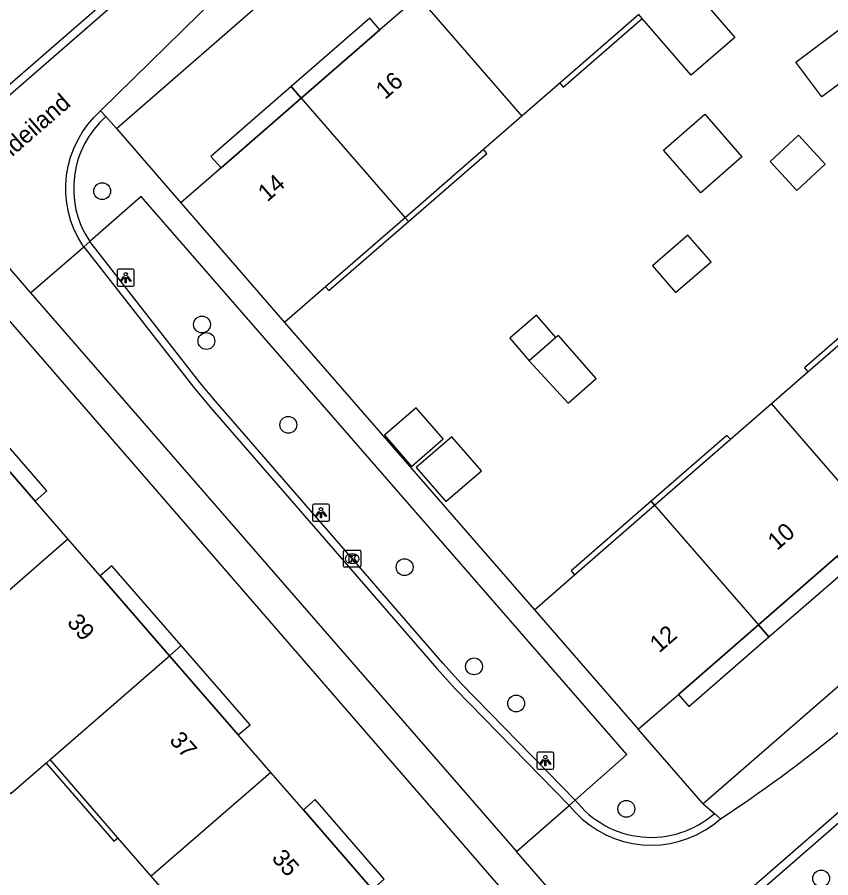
# Model space of a CAD drawing. Extents: x 155888 to 156864, y 383882 to 384671.
# Drawn here: x 156369.19 to 156416.46, y 384302.79 to 384352.78 of the extents above; entities that cross this region are included whole.
import ezdxf

# ---------------------------------------------------------------- set-up
doc = ezdxf.new("R2010")
doc.units = 0
for name, color, linetype in [('IMGEO_Boom', 7, 'Continuous'), ('IMGEO_Kolk', 7, 'Continuous'), ('IMGEO_Lichtpunt', 7, 'Continuous'), ('IMGEO_Muur', 7, 'Continuous'), ('IMGEO_Openbare_ruimte_label', 7, 'Continuous'), ('IMGEO_Pand', 7, 'Continuous'), ('IMGEO_Pand_nummerreeks', 7, 'Continuous'), ('IMGEO_Pand_overbouw', 7, 'Continuous'), ('IMGEO_Rijbaan_lokaal_gesloten', 7, 'Continuous'), ('IMGEO_Rijbaan_lokaal_open', 7, 'Continuous'), ('IMGEO_Voetpad_open', 7, 'Continuous')]:
    doc.layers.add(name, color=color, linetype=linetype)

msp = doc.modelspace()

# ---------------------------------------------------------------- linework, layer by layer
at = {"layer": 'IMGEO_Boom'}
for centre in [(156374.127, 384342.676), (156379.927, 384334.933), (156380.184, 384333.969), (156384.941, 384329.099), (156391.698, 384320.834), (156395.73, 384315.067), (156398.178, 384312.915), (156404.582, 384306.796), (156415.897, 384302.748)]:
    msp.add_circle(centre, 0.489, dxfattribs=at)
at = {"layer": 'IMGEO_Kolk'}
for p, q in [((156388.149, 384320.9), (156388.149, 384321.752)), ((156388.224, 384321.826), (156389.076, 384321.826)), ((156389.15, 384321.752), (156389.15, 384320.9)), ((156388.637, 384321.606), (156388.662, 384321.606)), ((156389.076, 384320.826), (156388.224, 384320.826)), ((156388.66, 384321.046), (156388.635, 384321.046))]:
    msp.add_line(p, q, dxfattribs=at)
for points in [[(156388.149, 384320.9), (156388.149, 384321.752)], [(156388.224, 384321.826), (156389.076, 384321.826)], [(156389.15, 384321.752), (156389.15, 384320.9)], [(156388.47, 384321.526), (156388.593, 384321.526), (156388.593, 384321.375), (156388.723, 384321.526), (156388.887, 384321.526), (156388.741, 384321.375), (156388.894, 384321.126), (156388.742, 384321.126), (156388.657, 384321.29), (156388.593, 384321.223), (156388.593, 384321.126), (156388.47, 384321.126), (156388.47, 384321.526)], [(156389.076, 384320.826), (156388.224, 384320.826)]]:
    msp.add_lwpolyline(points, dxfattribs=at)
for centre, start, end in [((156388.226, 384321.75), 91.552, 178.448), ((156388.226, 384321.75), 91.552, 178.448), ((156389.074, 384321.75), 1.552, 88.448), ((156389.074, 384321.75), 1.552, 88.448), ((156388.226, 384320.902), 181.552, 268.448), ((156388.226, 384320.902), 181.552, 268.448), ((156389.074, 384320.902), 271.552, 358.448), ((156389.074, 384320.902), 271.552, 358.448)]:
    msp.add_arc(centre, 0.0765, start, end, dxfattribs=at)
for centre, major_axis, ratio, start_param, end_param in [((156388.636, 384321.326), (-0.387, 0.002), 0.722429, 4.712389, 7.853982), ((156388.661, 384321.326), (-0.39, 0.002), 0.717154, 1.570796, 4.712389)]:
    msp.add_ellipse(centre, major_axis=major_axis, ratio=ratio, start_param=start_param, end_param=end_param, dxfattribs=at)
at = {"layer": 'IMGEO_Lichtpunt'}
for p, q in [((156375.898, 384338.145), (156375.09, 384338.145)), ((156375.898, 384338.145), (156375.09, 384338.145)), ((156374.996, 384338.05), (156374.996, 384337.243)), ((156374.996, 384338.05), (156374.996, 384337.243)), ((156375.992, 384337.243), (156375.992, 384338.05)), ((156375.992, 384337.243), (156375.992, 384338.05)), ((156375.09, 384337.149), (156375.898, 384337.149)), ((156375.09, 384337.149), (156375.898, 384337.149)), ((156386.344, 384324.397), (156386.344, 384323.59)), ((156386.344, 384324.397), (156386.344, 384323.59)), ((156387.246, 384324.492), (156386.438, 384324.492)), ((156387.246, 384324.492), (156386.438, 384324.492)), ((156387.34, 384323.59), (156387.34, 384324.397)), ((156387.34, 384323.59), (156387.34, 384324.397)), ((156386.438, 384323.496), (156387.246, 384323.496)), ((156386.438, 384323.496), (156387.246, 384323.496)), ((156399.377, 384309.997), (156399.377, 384309.19)), ((156399.377, 384309.997), (156399.377, 384309.19)), ((156400.279, 384310.092), (156399.471, 384310.092)), ((156400.279, 384310.092), (156399.471, 384310.092)), ((156400.373, 384309.19), (156400.373, 384309.997)), ((156400.373, 384309.19), (156400.373, 384309.997)), ((156399.471, 384309.096), (156400.279, 384309.096)), ((156399.471, 384309.096), (156400.279, 384309.096))]:
    msp.add_line(p, q, dxfattribs=at)
for points in [[(156375.37, 384337.714), (156375.409, 384337.686), (156375.221, 384337.424), (156375.183, 384337.451), (156375.37, 384337.714)], [(156375.472, 384337.666), (156375.519, 384337.666), (156375.519, 384337.344), (156375.472, 384337.344), (156375.472, 384337.666)], [(156375.582, 384337.686), (156375.62, 384337.713), (156375.807, 384337.451), (156375.768, 384337.423), (156375.582, 384337.686)], [(156386.718, 384324.061), (156386.757, 384324.033), (156386.569, 384323.771), (156386.531, 384323.798), (156386.718, 384324.061)], [(156386.82, 384324.013), (156386.867, 384324.013), (156386.867, 384323.691), (156386.82, 384323.691), (156386.82, 384324.013)], [(156386.93, 384324.033), (156386.968, 384324.06), (156387.155, 384323.798), (156387.116, 384323.77), (156386.93, 384324.033)], [(156399.751, 384309.661), (156399.79, 384309.633), (156399.602, 384309.371), (156399.564, 384309.398), (156399.751, 384309.661)], [(156399.963, 384309.633), (156400.001, 384309.66), (156400.188, 384309.398), (156400.149, 384309.37), (156399.963, 384309.633)], [(156399.853, 384309.613), (156399.9, 384309.613), (156399.9, 384309.291), (156399.853, 384309.291), (156399.853, 384309.613)]]:
    msp.add_lwpolyline(points, dxfattribs=at)
for centre in [(156375.495, 384337.848), (156386.843, 384324.195), (156399.876, 384309.795)]:
    msp.add_circle(centre, 0.0994, dxfattribs=at)
for centre, start, end in [((156375.09, 384338.05), 90, 180), ((156375.09, 384338.05), 90, 180), ((156375.898, 384338.05), 0, 90), ((156375.898, 384338.05), 0, 90), ((156375.09, 384337.243), 180, 270), ((156375.09, 384337.243), 180, 270), ((156375.898, 384337.243), 270, 0), ((156375.898, 384337.243), 270, 360), ((156386.438, 384324.397), 90, 180), ((156386.438, 384324.397), 90, 180), ((156387.246, 384324.397), 0, 90), ((156387.246, 384324.397), 0, 90), ((156386.438, 384323.59), 180, 270), ((156386.438, 384323.59), 180, 270), ((156387.246, 384323.59), 270, 0), ((156387.246, 384323.59), 270, 360), ((156399.471, 384309.997), 90, 180), ((156399.471, 384309.997), 90, 180), ((156400.279, 384309.997), 0, 90), ((156400.279, 384309.997), 0, 90), ((156399.471, 384309.19), 180, 270), ((156399.471, 384309.19), 180, 270), ((156400.279, 384309.19), 270, 0), ((156400.279, 384309.19), 270, 360)]:
    msp.add_arc(centre, 0.0946, start, end, dxfattribs=at)
at = {"layer": 'IMGEO_Muur'}
msp.add_lwpolyline([(156384.724, 384335.054), (156399.239, 384318.363)], dxfattribs=at)
at = {"layer": 'IMGEO_Pand'}
for points in [[(156412.095, 384358.832), (156413.279, 384357.469), (156409.012, 384353.762), (156410.882, 384351.61), (156408.356, 384349.417), (156405.5, 384352.705), (156405.303, 384352.932)], [(156392.485, 384353.975), (156390.266, 384352.047), (156385.694, 384348.075)], [(156392.485, 384353.975), (156398.513, 384347.033)], [(156405.303, 384352.932), (156400.719, 384348.949), (156398.513, 384347.033)], [(156414.43, 384350.177), (156417.293, 384352.318), (156418.808, 384350.292), (156415.945, 384348.151), (156414.43, 384350.177)], [(156385.694, 384348.075), (156381.032, 384344.026), (156378.699, 384341.999)], [(156385.694, 384348.075), (156391.722, 384341.133)], [(156408.902, 384342.581), (156406.742, 384345.066), (156409.141, 384347.15), (156411.3, 384344.666), (156408.902, 384342.581)], [(156398.513, 384347.033), (156396.274, 384345.087), (156391.722, 384341.133)], [(156414.579, 384345.925), (156416.133, 384344.253), (156414.482, 384342.719), (156412.928, 384344.391), (156414.579, 384345.925)], [(156378.699, 384341.999), (156384.724, 384335.054)], [(156391.722, 384341.133), (156387.108, 384337.125), (156384.724, 384335.054)], [(156406.099, 384338.334), (156407.445, 384336.785), (156409.504, 384338.574), (156408.158, 384340.123), (156406.099, 384338.334)], [(156413.013, 384330.335), (156415.132, 384332.177), (156419.802, 384336.236)], [(156400.492, 384334.169), (156399.358, 384335.473), (156397.81, 384334.127), (156398.943, 384332.823)], [(156398.943, 384332.823), (156401.198, 384330.369), (156402.826, 384331.783), (156400.64, 384334.298), (156400.492, 384334.169)], [(156400.492, 384334.169), (156398.943, 384332.823)], [(156406.224, 384324.434), (156410.625, 384328.259), (156413.013, 384330.335)], [(156419.046, 384323.389), (156413.013, 384330.335)], [(156392.104, 384326.68), (156393.944, 384328.279), (156392.363, 384330.097), (156390.524, 384328.498), (156392.104, 384326.68)], [(156372.141, 384322.48), (156370.236, 384324.674), (156366.243, 384329.271)], [(156394.1, 384324.64), (156396.159, 384326.429), (156394.438, 384328.409), (156392.379, 384326.62), (156394.1, 384324.64)], [(156399.239, 384318.363), (156401.578, 384320.396), (156406.224, 384324.434)], [(156406.224, 384324.434), (156412.256, 384317.488)], [(156412.256, 384317.488), (156416.82, 384321.455), (156419.046, 384323.389)], [(156362.919, 384314.462), (156365.199, 384316.444), (156372.141, 384322.48)], [(156378.039, 384315.688), (156374.015, 384320.322), (156372.141, 384322.48)], [(156399.239, 384318.363), (156405.274, 384311.419)], [(156405.274, 384311.419), (156407.602, 384313.442), (156412.256, 384317.488)], [(156371.097, 384309.652), (156378.039, 384315.688)], [(156383.933, 384308.902), (156382.032, 384311.091), (156378.039, 384315.688)], [(156371.097, 384309.652), (156370.87, 384309.455), (156368.821, 384307.673), (156362.919, 384314.462)], [(156376.983, 384302.874), (156375.034, 384305.118), (156371.097, 384309.652)], [(156383.933, 384308.902), (156376.983, 384302.874)], [(156389.835, 384302.105), (156385.822, 384306.727), (156383.933, 384308.902)], [(156382.893, 384296.069), (156378.943, 384300.617), (156376.983, 384302.874)]]:
    msp.add_lwpolyline(points, dxfattribs=at)
at = {"layer": 'IMGEO_Pand_overbouw'}
for points in [[(156385.694, 384348.075), (156390.266, 384352.047), (156389.685, 384352.72), (156385.109, 384348.749)], [(156400.719, 384348.949), (156400.916, 384348.723), (156405.5, 384352.705), (156405.303, 384352.932)], [(156381.032, 384344.026), (156385.694, 384348.075), (156385.109, 384348.749), (156380.441, 384344.697)], [(156396.274, 384345.087), (156391.722, 384341.133), (156391.919, 384340.907), (156396.471, 384344.861)], [(156387.108, 384337.125), (156387.305, 384336.899), (156391.919, 384340.907), (156391.722, 384341.133)], [(156415.132, 384332.177), (156419.802, 384336.236), (156419.605, 384336.462), (156414.935, 384332.403)], [(156370.236, 384324.674), (156370.916, 384325.264), (156366.927, 384329.865), (156366.243, 384329.271)], [(156406.224, 384324.434), (156410.625, 384328.259), (156410.428, 384328.485), (156406.027, 384324.66)], [(156401.578, 384320.396), (156406.224, 384324.434), (156406.027, 384324.66), (156401.381, 384320.622)], [(156412.256, 384317.488), (156412.865, 384316.787), (156417.451, 384320.762), (156416.82, 384321.455)], [(156378.039, 384315.688), (156378.718, 384316.278), (156374.691, 384320.909), (156374.015, 384320.322)], [(156412.256, 384317.488), (156407.602, 384313.442), (156408.204, 384312.747), (156412.865, 384316.787)], [(156378.039, 384315.688), (156382.032, 384311.091), (156382.718, 384311.677), (156378.718, 384316.278)], [(156375.034, 384305.118), (156371.097, 384309.652), (156370.87, 384309.455), (156374.807, 384304.921)], [(156385.822, 384306.727), (156389.835, 384302.105), (156390.52, 384302.701), (156386.498, 384307.328)]]:
    msp.add_lwpolyline(points, close=True, dxfattribs=at)
at = {"layer": 'IMGEO_Rijbaan_lokaal_gesloten'}
for points in [[(156414.98, 384394.994), (156415.04, 384394.83), (156415.213, 384394.328), (156415.34, 384393.813), (156415.42, 384393.288), (156415.453, 384392.758), (156415.439, 384392.227), (156415.377, 384391.7), (156415.268, 384391.18), (156415.113, 384390.673), (156414.914, 384390.181), (156414.671, 384389.709), (156414.387, 384389.26), (156414.064, 384388.839), (156413.42, 384388.121), (156412.379, 384387.115), (156412.175, 384386.934), (156412.146, 384386.905), (156405.699, 384380.533), (156404.497, 384379.354), (156363.72, 384343.895)], [(156374.028, 384347.338), (156380.743, 384353.938), (156382.065, 384355.135), (156406.806, 384376.665), (156408.048, 384377.704), (156415.015, 384383.239), (156416.533, 384384.445)], [(156466.597, 384349.82), (156461.728, 384345.598), (156460.345, 384344.417), (156453.722, 384338.62), (156444.208, 384330.292), (156436.91, 384323.995), (156406.345, 384297.398), (156405.149, 384296.413)], [(156373.056, 384339.447), (156373.025, 384339.486), (156372.745, 384339.948), (156372.508, 384340.432), (156372.316, 384340.936), (156372.169, 384341.455), (156372.069, 384341.986), (156372.017, 384342.523), (156372.013, 384343.062), (156372.057, 384343.6), (156372.149, 384344.132), (156372.289, 384344.653), (156372.474, 384345.159), (156372.704, 384345.647), (156372.977, 384346.113), (156373.29, 384346.552), (156373.642, 384346.962), (156374.028, 384347.338)], [(156365.876, 384341.465), (156369.968, 384336.761)], [(156369.968, 384336.761), (156373.056, 384339.447)], [(156373.056, 384339.447), (156379.449, 384331.274), (156380.411, 384330.126), (156388.304, 384321.025), (156393.58, 384314.954), (156394.664, 384313.742), (156401.268, 384306.995)], [(156369.968, 384336.761), (156398.191, 384304.319)], [(156398.191, 384304.319), (156401.268, 384306.995)], [(156401.268, 384306.995), (156401.627, 384306.58), (156402.022, 384306.199), (156402.449, 384305.855), (156402.906, 384305.552), (156403.389, 384305.291), (156403.893, 384305.074), (156404.414, 384304.904), (156404.949, 384304.782), (156405.493, 384304.709), (156406.041, 384304.685), (156406.589, 384304.711), (156407.133, 384304.787), (156407.667, 384304.911), (156408.188, 384305.083), (156408.691, 384305.301), (156409.173, 384305.564), (156409.629, 384305.87), (156410.055, 384306.215)], [(156402.759, 384299.068), (156398.191, 384304.319)]]:
    msp.add_lwpolyline(points, dxfattribs=at)
msp.add_arc((156364.158, 384375.946), 83.48, 303.35258, 309.23066, dxfattribs=at)
at = {"layer": 'IMGEO_Rijbaan_lokaal_open'}
for points in [[(156411.86, 384387.27), (156405.36, 384380.844), (156404.195, 384379.701), (156363.415, 384344.239)], [(156374.339, 384347.004), (156374.028, 384347.338)], [(156373.403, 384339.749), (156373.056, 384339.447)], [(156401.616, 384307.298), (156394.991, 384314.066), (156393.927, 384315.256), (156388.651, 384321.327), (156380.717, 384330.474), (156379.811, 384331.557), (156373.403, 384339.749)], [(156405.446, 384296.062), (156406.642, 384297.047), (156437.211, 384323.647), (156438.632, 384324.873)], [(156401.268, 384306.995), (156401.616, 384307.298)], [(156410.055, 384306.215), (156409.703, 384306.528)]]:
    msp.add_lwpolyline(points, dxfattribs=at)
for centre, radius, start, end in [((156378.037, 384342.839), 5.57, 131.5995, 213.6977), ((156406.021, 384310.706), 5.569, 217.7324, 311.3897)]:
    msp.add_arc(centre, radius, start, end, dxfattribs=at)
at = {"layer": 'IMGEO_Voetpad_open'}
for points in [[(156374.96, 384346.313), (156415.972, 384382.017), (156418.678, 384378.941)], [(156374.339, 384347.004), (156374.96, 384346.313)], [(156374.96, 384346.313), (156378.699, 384341.999)], [(156450.097, 384342.754), (156409.037, 384307.075)], [(156401.616, 384307.298), (156404.605, 384309.948), (156376.397, 384342.361), (156373.403, 384339.749)], [(156364.376, 384340.144), (156400.159, 384298.882), (156395.866, 384295.161)], [(156384.724, 384335.054), (156399.239, 384318.363)], [(156409.037, 384307.075), (156405.274, 384311.419)], [(156409.037, 384307.075), (156409.703, 384306.528)]]:
    msp.add_lwpolyline(points, dxfattribs=at)

# ---------------------------------------------------------------- texts
at = {"layer": 'IMGEO_Openbare_ruimte_label'}
msp.add_text('Zandeiland', height=1, rotation=40.9865, dxfattribs=at).set_placement((156367.373, 384343.334))
at = {"layer": 'IMGEO_Pand_nummerreeks'}
for s, rotation, p in [('16', 40.9816, (156390.565, 384347.963)), ('14', 40.9816, (156383.718, 384342.015)), ('10', 40.9959, (156413.334, 384321.764)), ('39', 310.9723, (156372.04, 384317.595)), ('12', 40.9959, (156406.486, 384315.811)), ('37', 310.9723, (156377.985, 384310.749)), ('35', 310.9723, (156383.93, 384303.903))]:
    msp.add_text(s, height=1, rotation=rotation, dxfattribs=at).set_placement(p)

doc.saveas('drawing.dxf')
